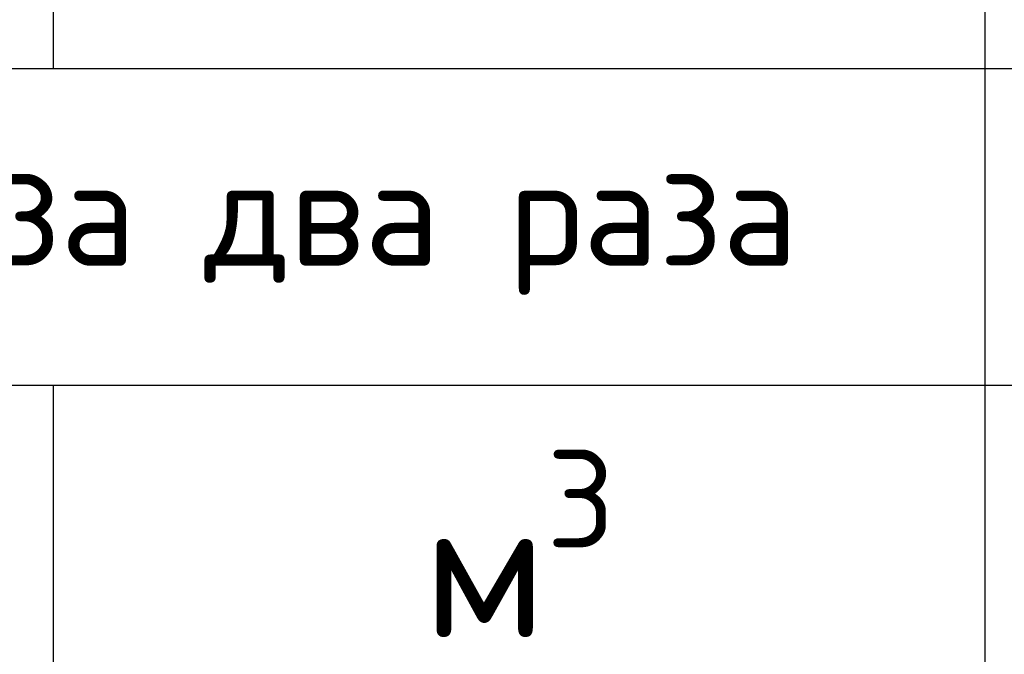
# Model space of a CAD drawing. Header units: millimetres. Extents: x 363306 to 7757304, y 1022887 to 1207196.
# Tile 957 of 1056: x 2448665 to 2450662, y 1061737 to 1063025. Entities that reach past the tile are written whole.
import ezdxf

# ---------------------------------------------------------------- set-up
doc = ezdxf.new("R2010")
doc.units = ezdxf.units.MM
doc.layers.add('(002) Рамка', color=7, linetype='Continuous')
doc.styles.add('iso', font='isocpeur.TTF')
doc.styles.get("Standard").update_dxf_attribs({"font": 'isocpeui.ttf'})
doc.styles.add('WMF-Times New Roman0', font='times.ttf')

# ---------------------------------------------------------------- blocks, each defined once
blk = doc.blocks.new('dhyjfyuk')
at = {"insert": (4415422.4, -1193420.1), "char_height": 1400, "width": 60812.604, "attachment_point": 4, "style": 'WMF-Times New Roman0'}
blk.add_mtext('\\pi924.63548;{\\fISOCPEUR|b0|i1|c0|p34;Samarqand viloyati Toyloq tumani "\\fISOCPEUR|b0|i1|c204|p34;Хо\\fISOCPEUR|b0|i1|c0|p34;n\\fISOCPEUR|b0|i1|c204|p34;с\\fISOCPEUR|b0|i1|c0|p34;h\\fISOCPEUR|b0|i1|c204|p34;о\\fISOCPEUR|b0|i1|c0|p34;rb\\fISOCPEUR|b0|i1|c204|p34;о\\fISOCPEUR|b0|i1|c0|p34;g\'" \\fISOCPEUR|b0|i1|c204|p34;М\\fISOCPEUR|b0|i1|c0|p34;FY dagi 11-son \\P\\pi16770.62033;maktabni rekonstruksiya qilish. \\P\\pi11200.3173;(360 o\'quvchi o\'rinli qo\'shimcha bino qurish).}', dxfattribs=at)
blk = doc.blocks.new('*T2070')
at = {"color": 0, "linetype": 'ByBlock', "lineweight": -2, "transparency": 16777216}
for p, q in [((0, 0), (17476, 0)), ((0, 0), (0, -26598.2)), ((1417, 0), (1417, -26598.2)), ((2361.6, 0), (2361.6, -26598.2)), ((6140.2, 0), (6140.2, -15290.8)), ((7557.2, 0), (7557.2, -15290.8)), ((8690.7, 0), (8690.7, -17217.9)), ((13697.4, 0), (13697.4, -26598.2)), ((17476, 0), (17476, -26598.2)), ((8690.7, -566.8), (13697.4, -566.8)), ((10107.7, -566.8), (10107.7, -17217.9)), ((11997, -566.8), (11997, -26598.2)), ((0, -1133.6), (17476, -1133.6)), ((0, -1775.9), (11997, -1775.9)), ((13697.4, -1775.9), (17476, -1775.9)), ((0, -2443.6), (11997, -2443.6)), ((13697.4, -2443.6), (17476, -2443.6)), ((0, -3086), (11997, -3086)), ((13697.4, -3086), (17476, -3086)), ((0, -3728.3), (11997, -3728.3)), ((13697.4, -3728.3), (17476, -3728.3)), ((0, -4370.7), (11997, -4370.7)), ((13697.4, -4370.7), (17476, -4370.7)), ((0, -5013.1), (11997, -5013.1)), ((13697.4, -5013.1), (17476, -5013.1)), ((0, -5655.4), (11997, -5655.4)), ((13697.4, -5655.4), (17476, -5655.4)), ((0, -6297.8), (11997, -6297.8)), ((13697.4, -6297.8), (17476, -6297.8)), ((0, -6940.1), (11997, -6940.1)), ((13697.4, -6940.1), (17476, -6940.1)), ((0, -7582.5), (11997, -7582.5)), ((13697.4, -7582.5), (17476, -7582.5)), ((0, -8224.9), (11997, -8224.9)), ((13697.4, -8224.9), (17476, -8224.9)), ((0, -8867.2), (11997, -8867.2)), ((13697.4, -8867.2), (17476, -8867.2)), ((0, -9509.6), (11997, -9509.6)), ((13697.4, -9509.6), (17476, -9509.6)), ((0, -10151.9), (11997, -10151.9)), ((13697.4, -10151.9), (17476, -10151.9)), ((0, -10794.3), (11997, -10794.3)), ((13697.4, -10794.3), (17476, -10794.3)), ((0, -11436.7), (11997, -11436.7)), ((13697.4, -11436.7), (17476, -11436.7)), ((0, -12079), (11997, -12079)), ((13697.4, -12079), (17476, -12079)), ((0, -12721.4), (11997, -12721.4)), ((13697.4, -12721.4), (17476, -12721.4)), ((0, -13363.7), (11997, -13363.7)), ((13697.4, -13363.7), (17476, -13363.7)), ((0, -14006.1), (11997, -14006.1)), ((13697.4, -14006.1), (17476, -14006.1)), ((0, -14648.5), (11997, -14648.5)), ((13697.4, -14648.5), (17476, -14648.5)), ((0, -15290.8), (11997, -15290.8)), ((13697.4, -15290.8), (17476, -15290.8)), ((0, -15933.2), (11997, -15933.2)), ((6140.2, -15933.2), (6140.2, -16575.5)), ((7557.2, -15933.2), (7557.2, -16575.5)), ((13697.4, -15933.2), (17476, -15933.2)), ((0, -16575.5), (11997, -16575.5)), ((13697.4, -16575.5), (17476, -16575.5)), ((0, -17217.9), (17476, -17217.9)), ((0, -17860.3), (17476, -17860.3)), ((10107.7, -17860.3), (10107.7, -24283.9)), ((0, -18502.6), (17476, -18502.6)), ((0, -19145), (17476, -19145)), ((0, -19787.3), (17476, -19787.3)), ((0, -20429.7), (17476, -20429.7)), ((0, -21072.1), (17476, -21072.1)), ((0, -21714.4), (17476, -21714.4)), ((0, -22356.8), (17476, -22356.8)), ((0, -22999.1), (17476, -22999.1)), ((0, -23641.5), (17476, -23641.5)), ((0, -24283.9), (17476, -24283.9)), ((0, -24926.2), (17476, -24926.2)), ((10107.7, -24926.2), (10107.7, -26598.2)), ((0, -25568.6), (17476, -25568.6)), ((0, -26598.2), (17476, -26598.2))]:
    blk.add_line(p, q, dxfattribs=at)
at = {"color": 0, "transparency": 16777216, "attachment_point": 5, "style": 'iso'}
for s, insert, char_height, width in [('Масса кг', (11194.1, -283.4), 283.39, 4817.698), ('{\\T0.8;Марка издел.}', (708.5, -566.8), 283.394, 1228.041), ('{\\T0.8;Длина} мм', (6848.7, -566.8), 283.394, 1228.041), ('{\\W0.7;Кол-во} шт.', (8124, -566.8), 283.394, 944.647), ('Сечение, мм', (4250.9, -566.8), 283.394, 3589.657), ('Примечание', (15586.7, -566.8), 283.39, 3589.657), ('{\\T0.9;Поз.}№', (1889.3, -566.8), 283.394, 755.717), ('1 дет.', (9399.2, -850.2), 283.39, 1228.041), ('Всех  ', (11052.4, -850.2), 283.39, 1700.364), ('Марки', (12847.2, -850.2), 283.39, 1511.435), ('{\\fISOCPEUR|b0|i0|c204|p34;\\H1.3333x;\\C256;□\\fISOCPEUR|b0|i1|c204|p34;\\H0.75x;60х40х3}', (4250.9, -1454.8), 283.394, 3589.657), ('1', (1889.3, -1454.8), 283.4, 755.717), ('1000', (6848.7, -1454.8), 283.39, 1228.041), ('510', (8124, -1454.8), 283.39, 944.647), ('4.25', (9399.2, -1454.8), 283.39, 1228.041), ('2167.50', (11052.4, -1454.8), 283.39, 1700.364), ('{\\W0.8;\\T0.95;С245 ГОСТ 30245-2003}', (15586.7, -1454.8), 283.394, 3589.657), ('Стропила', (708.5, -1454.8), 188.93, 1228.041), ('Диагональная нога', (708.5, -2109.8), 179.483, 1228.041), ('{\\fISOCPEUR|b0|i0|c204|p34;\\H1.3333x;\\C256;□\\fISOCPEUR|b0|i1|c204|p34;\\H0.75x;60х40х3}', (4250.9, -2109.8), 283.394, 3589.657), ('2', (1889.3, -2109.8), 283.4, 755.717), ('1000', (6848.7, -2109.8), 283.39, 1228.041), ('51', (8124, -2109.8), 283.39, 944.647), ('4.25', (9399.2, -2109.8), 283.39, 1228.041), ('216.75', (11052.4, -2109.8), 283.39, 1700.364), ('{\\W0.8;\\T0.95;С245 ГОСТ 30245-2003}', (15586.7, -2109.8), 283.394, 3589.657), ('{\\fISOCPEUR|b0|i0|c204|p34;\\H1.3333x;\\C256;□\\fISOCPEUR|b0|i1|c204|p34;\\H0.75x;80х80х3}', (4250.9, -2764.8), 283.394, 3589.657), ('3', (1889.3, -2764.8), 283.4, 755.717), ('1000', (6848.7, -2764.8), 283.39, 1228.041), ('53', (8124, -2764.8), 283.39, 944.647), ('7.07', (9399.2, -2764.8), 283.39, 1228.041), ('374.71', (11052.4, -2764.8), 283.39, 1700.364), ('Прогон-1', (708.5, -2764.8), 207.82, 1228.041), ('{\\W0.8;\\T0.95;С245 ГОСТ 30245-2003}', (15586.7, -2764.8), 283.394, 3589.657), ('{\\fISOCPEUR|b0|i0|c204|p34;\\H1.3333x;\\C256;□\\fISOCPEUR|b0|i1|c204|p34;\\H0.75x;60х60х4}', (4250.9, -3407.2), 283.394, 3589.657), ('4', (1889.3, -3407.2), 283.4, 755.717), ('1000', (6848.7, -3407.2), 283.39, 1228.041), ('63', (8124, -3407.2), 283.39, 944.647), ('6.71', (9399.2, -3407.2), 283.39, 1228.041), ('422.73', (11052.4, -3407.2), 283.39, 1700.364), ('Прогон-2', (708.5, -3407.2), 207.82, 1228.041), ('{\\W0.8;\\T0.95;С245 ГОСТ 30245-2003}', (15586.7, -3407.2), 283.394, 3589.657), ('{\\fISOCPEUR|b0|i0|c204|p34;\\H1.3333x;\\C256;□\\fISOCPEUR|b0|i1|c204|p34;\\H0.75x;80х80х3}', (4250.9, -4049.5), 283.394, 3589.657), ('5', (1889.3, -4049.5), 283.4, 755.717), ('2480', (6848.7, -4049.5), 283.39, 1228.041), ('6', (8124, -4049.5), 283.4, 944.647), ('17.53', (9399.2, -4049.5), 283.39, 1228.041), ('105.20', (11052.4, -4049.5), 283.39, 1700.364), ('Стойка-1', (708.5, -4049.5), 207.82, 1228.041), ('{\\W0.8;\\T0.95;С245 ГОСТ 30245-2003}', (15586.7, -4049.5), 283.394, 3589.657), ('{\\fISOCPEUR|b0|i0|c204|p34;\\H1.3333x;\\C256;□\\fISOCPEUR|b0|i1|c204|p34;\\H0.75x;80х80х3}', (4250.9, -4691.9), 283.394, 3589.657), ('6', (1889.3, -4691.9), 283.4, 755.717), ('1860', (6848.7, -4691.9), 283.39, 1228.041), ('18', (8124, -4691.9), 283.39, 944.647), ('13.15', (9399.2, -4691.9), 283.39, 1228.041), ('236.70', (11052.4, -4691.9), 283.39, 1700.364), ('Стойка-2', (708.5, -4691.9), 198.38, 1228.041), ('{\\W0.8;\\T0.95;С245 ГОСТ 30245-2003}', (15586.7, -4691.9), 283.394, 3589.657), ('{\\fISOCPEUR|b0|i0|c204|p34;\\H1.3333x;\\C256;□\\fISOCPEUR|b0|i1|c204|p34;\\H0.75x;60х60х4}', (4250.9, -5334.2), 283.394, 3589.657), ('1240', (6848.7, -5334.2), 283.39, 1228.041), ('24', (8124, -5334.2), 283.39, 944.647), ('8.32', (9399.2, -5334.2), 283.39, 1228.041), ('199.69', (11052.4, -5334.2), 283.39, 1700.364), ('7', (1889.3, -5334.2), 283.4, 755.717), ('Стойка-3', (708.5, -5334.2), 198.38, 1228.041), ('{\\W0.8;\\T0.95;С245 ГОСТ 30245-2003}', (15586.7, -5334.2), 283.394, 3589.657), ('{\\fISOCPEUR|b0|i0|c204|p34;\\H1.3333x;\\C256;□\\fISOCPEUR|b0|i1|c204|p34;\\H0.75x;60х40х3}', (4250.9, -5976.6), 283.394, 3589.657), ('8', (1889.3, -5976.6), 283.4, 755.717), ('640', (6848.7, -5976.6), 283.39, 1228.041), ('80', (8124, -5976.6), 283.39, 944.647), ('2.72', (9399.2, -5976.6), 283.39, 1228.041), ('217.60', (11052.4, -5976.6), 283.39, 1700.364), ('{\\W0.8;\\T0.95;С245 ГОСТ 30245-2003}', (15586.7, -5976.6), 283.394, 3589.657), ('Раскос', (708.5, -5976.6), 207.82, 1228.041), ('{\\fISOCPEUR|b0|i0|c204|p34;\\H1.3333x;\\C256;□\\fISOCPEUR|b0|i1|c204|p34;\\H0.75x;80х40х3}', (4250.9, -6619), 283.394, 3589.657), ('9', (1889.3, -6619), 283.4, 755.717), ('860', (6848.7, -6619), 283.39, 1228.041), ('40', (8124, -6619), 283.39, 944.647), ('4.46', (9399.2, -6619), 283.39, 1228.041), ('178.54', (11052.4, -6619), 283.39, 1700.364), ('Лежен', (708.5, -6619), 207.82, 1228.041), ('{\\W0.8;\\T0.95;С245 ГОСТ 30245-2003}', (15586.7, -6619), 283.394, 3589.657), ('10', (1889.3, -7261.3), 283.39, 755.717), ('100', (6848.7, -7261.3), 283.39, 1228.041), ('160', (8124, -7261.3), 283.39, 944.647), ('0.24', (9399.2, -7261.3), 283.39, 1228.041), ('38.72', (11052.4, -7261.3), 283.39, 1700.364), ('{\\C256;\\c0; ∟40 x4}', (4250.9, -7261.3), 283.394, 3589.657), ('{\\W0.8;\\T0.95;С245 ГОСТ 8509-93}', (15586.7, -7261.3), 283.394, 3589.657), ('Детал', (708.5, -7261.3), 207.82, 1228.041), ('{\\fISOCPEUR|b0|i0|c204|p34;\\H1.3333x;\\C256;□\\fISOCPEUR|b0|i1|c204|p34;\\H0.75x;40х40х2.5}', (4250.9, -7903.7), 283.394, 3589.657), ('11', (1889.3, -7903.7), 283.39, 755.717), ('560', (6848.7, -7903.7), 283.39, 1228.041), ('93', (8124, -7903.7), 283.39, 944.647), ('1.58', (9399.2, -7903.7), 283.39, 1228.041), ('146.87', (11052.4, -7903.7), 283.39, 1700.364), ('{\\W0.8;\\T0.95;С245 ГОСТ 30245-2003}', (15586.7, -7903.7), 283.394, 3589.657), ('Карниз', (708.5, -7903.7), 207.82, 1228.041), ('{\\fISOCPEUR|b0|i0|c204|p34;\\H1.3333x;\\C256;□\\fISOCPEUR|b0|i1|c204|p34;\\H0.75x;40х40х2.5}', (4250.9, -8546), 283.394, 3589.657), ('12', (1889.3, -8546), 283.39, 755.717), ('100', (6848.7, -8546), 283.39, 1228.041), ('93', (8124, -8546), 283.39, 944.647), ('0.28', (9399.2, -8546), 283.39, 1228.041), ('26.23', (11052.4, -8546), 283.39, 1700.364), ('{\\W0.8;\\T0.95;С245 ГОСТ 30245-2003}', (15586.7, -8546), 283.394, 3589.657), ('Карниз', (708.5, -8546), 207.82, 1228.041), ('{\\fISOCPEUR|b0|i0|c204|p34;\\H1.3333x;\\C256;□\\fISOCPEUR|b0|i1|c204|p34;\\H0.75x;40х20х2}', (4250.9, -9188.4), 283.394, 3589.657), ('5128.03', (12847.2, -9175.7), 283.39, 1511.435), ('13', (1889.3, -9188.4), 283.39, 755.717), ('1000', (6848.7, -9188.4), 283.39, 1228.041), ('265', (8124, -9188.4), 283.39, 944.647), ('2.09', (9399.2, -9188.4), 283.39, 1228.041), ('553.85', (11052.4, -9188.4), 283.39, 1700.364), ('{\\W0.8;\\T0.95;С245 ГОСТ 8645-68}', (15586.7, -9188.4), 283.394, 3589.657), ('Карниз', (708.5, -9188.4), 207.82, 1228.041), ('{\\fISOCPEUR|b0|i0|c204|p34;\\H1.3333x;\\C256;□\\fISOCPEUR|b0|i1|c204|p34;\\H0.75x;60х40х3}', (4250.9, -9830.8), 283.394, 3589.657), ('14', (1889.3, -9830.8), 283.39, 755.717), ('3120', (6848.7, -9830.8), 283.39, 1228.041), ('1', (8124, -9830.8), 283.4, 944.647), ('13.26', (9399.2, -9830.8), 283.39, 1228.041), ('13.26', (11052.4, -9830.8), 283.39, 1700.364), ('Связ', (708.5, -9830.8), 207.82, 1228.041), ('{\\W0.8;\\T0.95;С245 ГОСТ 30245-2003}', (15586.7, -9830.8), 283.394, 3589.657), ('{\\fISOCPEUR|b0|i0|c204|p34;\\H1.3333x;\\C256;□\\fISOCPEUR|b0|i1|c204|p34;\\H0.75x;60х40х3}', (4250.9, -10473.1), 283.394, 3589.657), ('15', (1889.3, -10473.1), 283.39, 755.717), ('1440', (6848.7, -10473.1), 283.39, 1228.041), ('2', (8124, -10473.1), 283.4, 944.647), ('6.12', (9399.2, -10473.1), 283.39, 1228.041), ('12.24', (11052.4, -10473.1), 283.39, 1700.364), ('Связ', (708.5, -10473.1), 207.82, 1228.041), ('{\\W0.8;\\T0.95;С245 ГОСТ 30245-2003}', (15586.7, -10473.1), 283.394, 3589.657), ('ГОСТ 19903-74*', (15586.7, -11115.5), 283.394, 3589.657), ('16', (1889.3, -11115.5), 283.39, 755.717), ('-130x6', (4250.9, -11115.5), 283.39, 3589.657), ('100', (6848.7, -11115.5), 283.39, 1228.041), ('166', (8124, -11115.5), 283.39, 944.647), ('0.6123', (9399.2, -11115.5), 283.39, 1228.041), ('101.6418', (11052.4, -11115.5), 283.39, 1700.364), ('Лист-1', (708.5, -11115.5), 236.16, 1228.041), ('ГОСТ 19903-74*', (15586.7, -11757.8), 283.394, 3589.657), ('17', (1889.3, -11757.8), 283.39, 755.717), ('-70x4', (4250.9, -11757.8), 283.39, 3589.657), ('70', (6848.7, -11757.8), 283.39, 1228.041), ('88', (8124, -11757.8), 283.39, 944.647), ('0.1539', (9399.2, -11757.8), 283.39, 1228.041), ('13.5397', (11052.4, -11757.8), 283.39, 1700.364), ('Лист-2', (708.5, -11757.8), 236.16, 1228.041), ('ГОСТ 19903-74*', (15586.7, -12400.2), 283.394, 3589.657), ('18', (1889.3, -12400.2), 283.39, 755.717), ('-150x6', (4250.9, -12400.2), 283.39, 3589.657), ('40', (6848.7, -12400.2), 283.39, 1228.041), ('12', (8124, -12400.2), 283.39, 944.647), ('0.2826', (9399.2, -12400.2), 283.39, 1228.041), ('3.3912', (11052.4, -12400.2), 283.39, 1700.364), ('Лист-3', (708.5, -12400.2), 236.16, 1228.041), ('ГОСТ 19903-74*', (15586.7, -13042.6), 283.394, 3589.657), ('19', (1889.3, -13042.6), 283.39, 755.717), ('-100x6', (4250.9, -13042.6), 283.39, 3589.657), ('100', (6848.7, -13042.6), 283.39, 1228.041), ('48', (8124, -13042.6), 283.39, 944.647), ('0.4710', (9399.2, -13042.6), 283.39, 1228.041), ('22.6080', (11052.4, -13042.6), 283.39, 1700.364), ('Лист-4', (708.5, -13042.6), 236.16, 1228.041), ('ГОСТ 19903-74*', (15586.7, -13684.9), 283.394, 3589.657), ('20', (1889.3, -13684.9), 283.39, 755.717), ('-80x6', (4250.9, -13684.9), 283.39, 3589.657), ('50', (6848.7, -13684.9), 283.39, 1228.041), ('88', (8124, -13684.9), 283.39, 944.647), ('0.1884', (9399.2, -13684.9), 283.39, 1228.041), ('16.5792', (11052.4, -13684.9), 283.39, 1700.364), ('Лист-5', (708.5, -13684.9), 236.16, 1228.041), ('ГОСТ 19903-74*', (15586.7, -14327.3), 283.394, 3589.657), ('21', (1889.3, -14327.3), 283.39, 755.717), ('-160x6', (4250.9, -14327.3), 283.39, 3589.657), ('160', (6848.7, -14327.3), 283.39, 1228.041), ('48', (8124, -14327.3), 283.39, 944.647), ('1.2058', (9399.2, -14327.3), 283.39, 1228.041), ('57.8765', (11052.4, -14327.3), 283.39, 1700.364), ('Лист-6', (708.5, -14327.3), 236.16, 1228.041), ('ГОСТ 19903-74*', (15586.7, -14969.6), 283.394, 3589.657), ('22', (1889.3, -14969.6), 283.39, 755.717), ('-180x6', (4250.9, -14969.6), 283.39, 3589.657), ('100', (6848.7, -14969.6), 283.39, 1228.041), ('2', (8124, -14969.6), 283.4, 944.647), ('0.8478', (9399.2, -14969.6), 283.39, 1228.041), ('1.6956', (11052.4, -14969.6), 283.39, 1700.364), ('Лист-7', (708.5, -14969.6), 236.16, 1228.041), ('88', (9399.2, -15612), 283.39, 1228.041), ('{\\fISOCPEUR|b1|i1|c204|p34;\\L\\C256;Зак. деталь Зд-1}', (5526.2, -15612), 283.394, 6140.204), ('ГОСТ 19903-74*', (15586.7, -16254.4), 283.394, 3589.657), ('-60x4', (4250.9, -16254.4), 283.39, 3589.657), ('60', (6848.7, -16254.4), 283.39, 1228.041), ('0.1130', (9399.2, -16254.4), 283.39, 1228.041), ('0.1130', (11052.4, -16254.4), 283.39, 1700.364), ('1', (1889.3, -16254.4), 283.4, 755.717), ('1', (8124, -16254.4), 283.4, 944.647), ('2', (1889.3, -16896.7), 283.4, 755.717), ('{\\C256;\\c0;Распорный анкер М6х60 мм }', (5526.2, -16896.7), 283.394, 6140.204), ('4', (9399.2, -16896.7), 283.4, 1228.041), ('{\\C256;\\c0;4.9280}', (11052.4, -16896.7), 283.394, 1700.364), ('{\\C256;\\c0;ГОСТ 28778-90}', (15586.7, -16896.7), 283.394, 3589.657), ('{\\C1;Общий расход материалов}', (7179.3, -17539.1), 283.394, 9446.467), ('{\\fISOCPEUR|b0|i0|c204|p34;\\H1.3333x;\\C1;□\\fISOCPEUR|b0|i1|c204|p34;\\H0.75x;80х80х3}', (6234.7, -18181.4), 283.394, 7557.174), ('{\\C1;1}', (1889.3, -18181.4), 283.39, 755.717), ('{\\C1;101.4}', (12847.2, -18181.4), 283.394, 1511.435), ('{\\W0.8;\\T0.95;\\C1;С245 ГОСТ 30245-2003}', (15586.7, -18181.4), 283.394, 3589.657), ('{\\C1;м}', (11052.4, -18181.4), 283.39, 1700.364), ('{\\fISOCPEUR|b0|i0|c204|p34;\\H1.3333x;\\C1;□\\fISOCPEUR|b0|i1|c204|p34;\\H0.75x;80х40х3}', (6234.7, -18823.8), 283.394, 7557.174), ('{\\C1;2}', (1889.3, -18823.8), 283.39, 755.717), ('{\\C1;34.4}', (12847.2, -18823.8), 283.39, 1511.435), ('{\\W0.8;\\T0.95;\\C1;С245 ГОСТ 30245-2003}', (15586.7, -18823.8), 283.394, 3589.657), ('{\\C1;м}', (11052.4, -18823.8), 283.39, 1700.364), ('{\\fISOCPEUR|b0|i0|c204|p34;\\H1.3333x;\\C1;□\\fISOCPEUR|b0|i1|c204|p34;\\H0.75x;60х60х4}', (6234.7, -19466.2), 283.394, 7557.174), ('{\\C1;3}', (1889.3, -19466.2), 283.39, 755.717), ('{\\C1;92.8}', (12847.2, -19466.2), 283.39, 1511.435), ('{\\W0.8;\\T0.95;\\C1;С245 ГОСТ 30245-2003}', (15586.7, -19466.2), 283.394, 3589.657), ('{\\C1;м}', (11052.4, -19466.2), 283.39, 1700.364), ('{\\fISOCPEUR|b0|i0|c204|p34;\\H1.3333x;\\C1;□\\fISOCPEUR|b0|i1|c204|p34;\\H0.75x;60х40х3}', (6234.7, -20108.5), 283.394, 7557.174), ('{\\C1;618.2000}', (12847.2, -20108.5), 283.394, 1511.435), ('{\\W0.8;\\T0.95;\\C1;С245 ГОСТ 30245-2003}', (15586.7, -20108.5), 283.394, 3589.657), ('{\\C1;4}', (1889.3, -20108.5), 283.39, 755.717), ('{\\C1;м}', (11052.4, -20108.5), 283.39, 1700.364), ('{\\fISOCPEUR|b0|i0|c204|p34;\\H1.3333x;\\C1;□\\fISOCPEUR|b0|i1|c204|p34;\\H0.75x;40х40х2.5}', (6234.7, -20750.9), 283.394, 7557.174), ('{\\C1;61.3800}', (12847.2, -20750.9), 283.394, 1511.435), ('{\\W0.8;\\T0.95;\\C1;С245 ГОСТ 30245-2003}', (15586.7, -20750.9), 283.394, 3589.657), ('{\\C1;5}', (1889.3, -20750.9), 283.39, 755.717), ('{\\C1;м}', (11052.4, -20750.9), 283.39, 1700.364), ('{\\fISOCPEUR|b0|i0|c204|p34;\\H1.3333x;\\C1;□\\fISOCPEUR|b0|i1|c204|p34;\\H0.75x;40х20х2}', (6234.7, -21393.2), 283.394, 7557.174), ('{\\C1;6}', (1889.3, -21393.2), 283.39, 755.717), ('{\\C1;265}', (12847.2, -21393.2), 283.39, 1511.435), ('{\\W0.8;\\T0.95;\\C1;С245 ГОСТ 8645-68}', (15586.7, -21393.2), 283.394, 3589.657), ('{\\C1;м}', (11052.4, -21393.2), 283.39, 1700.364), ('{\\C1;7}', (1889.3, -22035.6), 283.39, 755.717), ('{\\C1; ∟40 x4}', (6234.7, -22035.6), 283.394, 7557.174), ('{\\C1;38.7200}', (12847.2, -22035.6), 283.394, 1511.435), ('{\\W0.8;\\T0.95;\\C1;С245 ГОСТ 8509-93}', (15586.7, -22035.6), 283.394, 3589.657), ('{\\C1;кг}', (11052.4, -22035.6), 283.39, 1700.364), ('{\\C1;ГОСТ 19903-74*}', (15586.7, -22678), 283.394, 3589.657), ('{\\C1;8}', (1889.3, -22678), 283.39, 755.717), ('{\\C1;Лист толщина 6 мм}', (6234.7, -22678), 283.394, 7557.174), ('{\\C1;203.8}', (12847.2, -22678), 283.394, 1511.435), ('{\\C1;кг}', (11052.4, -22678), 283.39, 1700.364), ('{\\C1;ГОСТ 19903-74*}', (15586.7, -23320.3), 283.394, 3589.657), ('{\\C1;9}', (1889.3, -23320.3), 283.39, 755.717), ('{\\C1;Лист толщина 4 мм}', (6234.7, -23320.3), 283.394, 7557.174), ('{\\C1;23.5}', (12847.2, -23320.3), 283.39, 1511.435), ('{\\C1;кг}', (11052.4, -23320.3), 283.39, 1700.364), ('{\\C1;10}', (1889.3, -23962.7), 283.39, 755.717), ('{\\C1;Распорный анкер М6х60 мм }', (6234.7, -23962.7), 236.162, 7557.174), ('{\\C1;9.4080}', (12847.2, -23962.7), 283.394, 1511.435), ('{\\C1;ГОСТ 28778-90}', (15586.7, -23962.7), 283.394, 3589.657), ('{\\C1;кг}', (11052.4, -23962.7), 283.39, 1700.364), ('\\A1;{\\C1;222 м\\H0.7x;\\S2^ ;}', (12847.2, -24605), 283.394, 1511.435), ('{\\C1;11}', (1889.3, -24605), 283.39, 755.717), ('{\\C1;Грунтовка  ГФ-021 или  ГФ-0119. Покраска эмалью за два раза}', (7179.3, -24605), 217.269, 9446.467), ('\\A1;{\\C1;м\\H0.7x;\\S3^ ;}', (11052.4, -25247.4), 283.394, 1700.364), ('\\A1;{\\C1;Обрешетка (L\\H0.7x;\\S^ общ.;\\H1.42857x;=2057 м)}', (6234.7, -25247.4), 283.394, 7557.174), ('{\\C1;12}', (1889.3, -25247.4), 283.39, 755.717), ('{\\C1;5.1425}', (12847.2, -25247.4), 283.394, 1511.435), ('{\\C1;Винты самонарезающие с уплотнительной прокладкой 4,8x80}', (6234.7, -26083.4), 283.394, 7557.174), ('{\\C1;13}', (1889.3, -26083.4), 283.39, 755.717), ('{\\C1;3490}', (12847.2, -26083.4), 283.39, 1511.435), ('{\\C1;шт}', (11052.4, -26083.4), 283.39, 1700.364)]:
    blk.add_mtext(s, dxfattribs=dict(at, insert=insert, char_height=char_height, width=width))

msp = doc.modelspace()

# ---------------------------------------------------------------- block references
at = {"layer": '(002) Рамка', "lineweight": 50, "xscale": 0.1999999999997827, "yscale": 0.1999999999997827, "zscale": 0.1999999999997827}
for p in [(1188023.519, 1301882.931), (1230400.444, 1301882.931), (1273008.303, 1301882.931), (1315805.274, 1301882.931), (1360022.596, 1301882.931), (1402721.941, 1301882.931), (1455579.95, 1301882.931), (1497579.95, 1301882.931), (1539579.95, 1301882.931)]:
    msp.add_blockref('dhyjfyuk', p, dxfattribs=at)
msp.add_blockref('*T2070', (2438625.435, 1087209.341, 0))

# ---------------------------------------------------------------- texts
at = {"color": 0, "lineweight": -2, "ltscale": 5, "char_height": 300, "attachment_point": 1, "style": 'iso'}
for s, insert, width in [('\\pi7162.827;{\\fISOCPEUR|b0|i1|c204|p34;Примечание:\\P\\pi0;1. \\C256;Данный лист читать совместно с листами\\C0; КP-21-34\\P2. Горизонтальные сетки СГ-1, СГ-2, СГ-3  устраиваются по длине в стенах и в перегородках, через каждый 600 мм расстояние по высоте.\\P\\C256;3. Стены  выполнить из газоблока изготавливается автоклавным методом D600/ Кладку выполнить с применением однорядной перевязки\\P5.Контроль качества материалов и работ выполнять согласно указаниям КМК 2.01.03-96, КМК 3.03.01-98 и ППР.\\P6. Все внутренние дверные отверстие монтажировать на отм. +2,100.\\P7. Проч-ность клеевого состава или раствора должна обеспечить величину\\Pнормального сцепления не менее 1,2 кгс/см².}', (1058315.855, 1065292.541, 0), 19769.395), ('\\pi7162.827;{\\fISOCPEUR|b0|i1|c204|p34;Примечание:\\P\\pi0;1. \\C256;Данный лист читать совместно с листами\\C0; КP- \\P2. Горизонтальные сетки СГ-1, СГ-2, СГ-3  устраиваются по длине в стенах и в перегородках, через каждый 600 мм расстояние по высоте.\\P\\C256;3. Стены  выполнить из газоблока изготавливается автоклавным методом D600/\\PКладку выполнить с применением однорядной перевязки\\P5.Контроль качества материалов и работ выполнять согласно указаниям КМК 2.01.03-19, \\PКМК 3.03.01-98 и ППР.\\P6. Все внутренние дверные отверстие монтажировать на отм. +2,100.\\P7. Прочность клеевого состава или раствора должна обеспечить величину нормального сцепления не менее 1,2 кгс/см².}', (1103238.903, 1065075.451, 0), 19984.83788), ('\\pi7162.827;{\\fISOCPEUR|b0|i1|c204|p34;Примечание:\\P\\pi0;1. \\C256;Данный лист читать совместно с листами\\C0; КP- \\P2. Горизонтальные сетки СГ-1, СГ-2, СГ-3  устраиваются по длине в стенах и в перегородках, через каждый 600 мм расстояние по высоте.\\P\\C256;3. Стены  выполнить из газоблока изготавливается автоклавным методом D600/\\PКладку выполнить с применением однорядной перевязки\\P5.Контроль качества материалов и работ выполнять согласно указаниям КМК 2.01.03-19, \\PКМК 3.03.01-98 и ППР.\\P6. Все внутренние дверные отверстие монтажировать на отм. +2,100.\\P7. Прочность клеевого состава или раствора должна обеспечить величину нормального сцепления не менее 1,2 кгс/см².}', (1238238.903, 1065075.451, 0), 19984.83788), ('\\pi7162.827;{\\fISOCPEUR|b0|i1|c204|p34;Примечание:\\P\\pi0;1. \\C256;Данный лист читать совместно с листами\\C0; КP- \\P2. Горизонтальные сетки СГ-1, СГ-2, СГ-3  устраиваются по длине в стенах и в перегородках, через каждый 600 мм расстояние по высоте.\\P\\C256;3. Стены  выполнить из газоблока изготавливается автоклавным методом D600/\\PКладку выполнить с применением однорядной перевязки\\P5.Контроль качества материалов и работ выполнять согласно указаниям КМК 2.01.03-19, \\PКМК 3.03.01-98 и ППР.\\P6. Все внутренние дверные отверстие монтажировать на отм. +2,100.\\P7. Прочность клеевого состава или раствора должна обеспечить величину нормального сцепления не менее 1,2 кгс/см².}', (1283240.914, 1065062.069, 0), 19984.83788), ('\\pi7162.827;{\\fISOCPEUR|b0|i1|c204|p34;Примечание:\\P\\pi0;1. \\C256;Данный лист читать совместно с листами\\C0; КP-21-34\\P2. Горизонтальные сетки СГ-1, СГ-2, СГ-3  устраиваются по длине в стенах и в перегородках, через каждый 600 мм расстояние по высоте.\\P\\C256;3. Стены  выполнить из газоблока изготавливается автоклавным методом D600/ Кладку выполнить с применением однорядной перевязки\\P5.Контроль качества материалов и работ выполнять согласно указаниям КМК 2.01.03-96, КМК 3.03.01-98 и ППР.\\P6. Все внутренние дверные отверстие монтажировать на отм. +2,100.\\P7. Проч-ность клеевого состава или раствора должна обеспечить величину\\Pнормального сцепления не менее 1,2 кгс/см².}', (923057.414, 1064990.331), 20475.63473), ('\\pi7162.827;{\\fISOCPEUR|b0|i1|c204|p34;Примечание:\\P\\pi0;1. \\C256;Данный лист читать совместно с листами\\C0; КP-21-34\\P2. Горизонтальные сетки СГ-1, СГ-2, СГ-3  устраиваются по длине в стенах и в перегородках, через каждый 600 мм расстояние по высоте.\\P\\C256;3. Стены  выполнить из газоблока изготавливается автоклавным методом D600/ Кладку выполнить с применением однорядной перевязки\\P5.Контроль качества материалов и работ выполнять согласно указаниям КМК 2.01.03-96, КМК 3.03.01-98 и ППР.\\P6. Все внутренние дверные отверстие монтажировать на отм. +2,100.\\P7. Проч-ность клеевого состава или раствора должна обеспечить величину\\Pнормального сцепления не менее 1,2 кгс/см².}', (968057.414, 1064990.331), 20475.63473), ('\\pi7162.827;{\\fISOCPEUR|b0|i1|c204|p34;Примечание:\\P\\pi0;1. \\C256;Данный лист читать совместно с листами\\C0; КP-21-34\\P2. Горизонтальные сетки СГ-1, СГ-2, СГ-3  устраиваются по длине в стенах и в перегородках, через каждый 600 мм расстояние по высоте.\\P\\C256;3. Стены  выполнить из газоблока изготавливается автоклавным методом D600/ Кладку выполнить с применением однорядной перевязки\\P5.Контроль качества материалов и работ выполнять согласно указаниям КМК 2.01.03-96, КМК 3.03.01-98 и ППР.\\P6. Все внутренние дверные отверстие монтажировать на отм. +2,100.\\P7. Проч-ность клеевого состава или раствора должна обеспечить величину\\Pнормального сцепления не менее 1,2 кгс/см².}', (1013057.414, 1064990.331), 20475.63473)]:
    msp.add_mtext(s, dxfattribs=dict(at, insert=insert, width=width))
at = {"insert": (2301686.862, 1064689.016, 0), "char_height": 279.962623, "width": 18798.19545, "attachment_point": 1}
msp.add_mtext('{\\fISOCPEUR|b1|i1|c204|p34;\\C1;       ПРИМЕЧАНИЕ\\A1;\\fISOCPEUR|b0|i0|c204|p34;\\C256;\\P\\pi-559.92525,l559.92525;\\fISOCPEUR|b0|i1|c204|p34;1.^IЖелоба водосточной системы устанавливать с уклоном в сторону ливнеприемных воронок. \\P2.^IСоединение всех элементов металлических конструкций производить при помощи ручной электродуговой  сварки по ГОСТ9467-85 электродами Э-42А. Диаметр электродов не должен превышать толщину свариваемых элементов. Катет сварных швов - 5 мм, длина швов – по контуру привариваемых деталей. \\P3.^IВсе швы обработать плавным переходом к основному металлу.\\P4.^IВсе металлические элементы после сварки и обработки швов очистить от грязи и провести покраску эмалью. Цвет покраски в тон кровли.\\P5.^IВсе деревянные элементы конструкций кровли антисептировать и подвергнуть обработке огнезащитными составами. }', dxfattribs=at)

doc.saveas('drawing.dxf')
